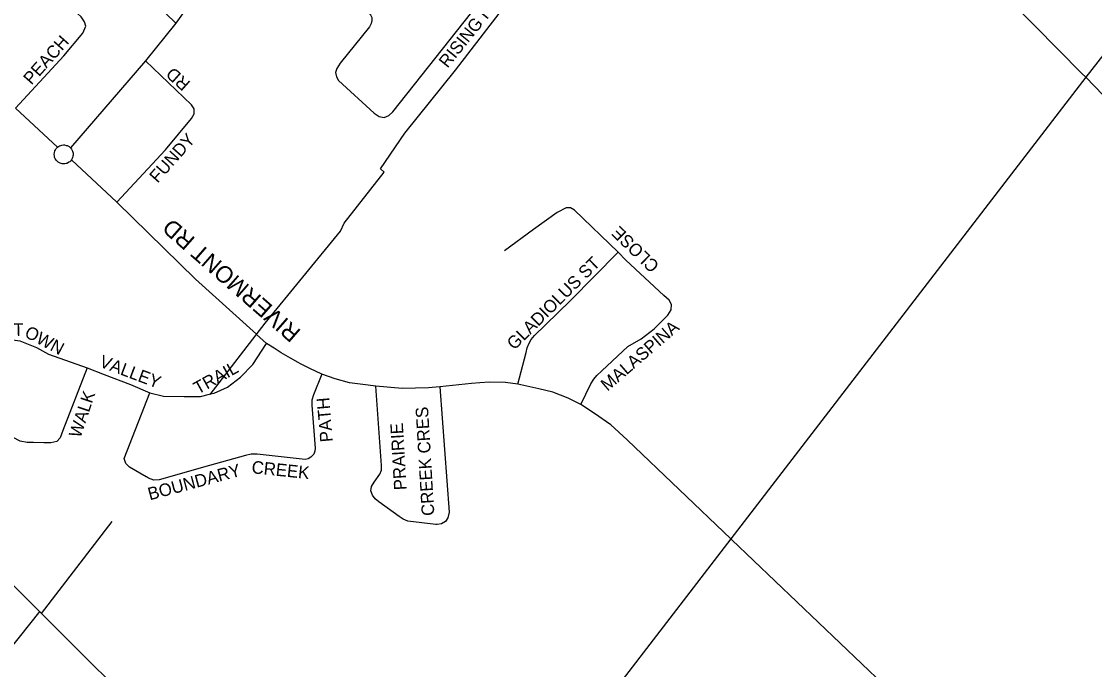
# Model space of a CAD drawing. Extents: x 586326 to 623965, y 4819854 to 4857850.
# Drawn here: x 597455 to 598761, y 4830499 to 4831288 of the extents above; entities that cross this region are included whole.
import ezdxf

# ---------------------------------------------------------------- set-up
doc = ezdxf.new("R2010")
doc.units = 0
for name, color, linetype in [('Lots_Concessions', 7, 'Continuous'), ('Major Rds and Hwys', 7, 'Continuous'), ('Minor Rd Lbls', 7, 'Continuous'), ('Minor Rds', 7, 'Continuous'), ('Proposed Minor Rds', 7, 'Continuous'), ('Proposed Rd Lbls', 7, 'Continuous'), ('Proposed Secondary Rds', 7, 'Continuous')]:
    doc.layers.add(name, color=color, linetype=linetype)

msp = doc.modelspace()

# ---------------------------------------------------------------- linework, layer by layer
at = {"layer": 'Lots_Concessions'}
for p, q in [((597983.3, 4831228.8), (598312.5, 4831657)), ((597921.6, 4831151.9), (597983.3, 4831228.8)), ((597891.9, 4831108.5), (597921.6, 4831151.9)), ((597847.6, 4831042.4), (597896.5, 4831104.6)), ((597896.5, 4831104.6), (597891.9, 4831108.5)), ((597751.7, 4830920.5), (597843.3, 4831032.7)), ((597843.3, 4831032.7), (597847.6, 4831042.4)), ((597684.6, 4830833.6), (597751.7, 4830920.5)), ((597479.1, 4830567.2), (597565.1, 4830679.2)), ((597375.3, 4830441.7), (597477.4, 4830570.1))]:
    msp.add_line(p, q, dxfattribs=at)
at = {"layer": 'Major Rds and Hwys'}
for points in [[(599173.7, 4831760.7), (598750.9, 4831220)], [(598750.9, 4831220), (598746.2, 4831224.7), (598688.6, 4831282.5), (598625.3, 4831345.9), (598565.4, 4831411.5), (598508.3, 4831466.6)], [(598750.9, 4831220), (598318.6, 4830657.8)], [(599188.8, 4830775.8), (598983, 4830979), (598750.9, 4831220)], [(598318.6, 4830657.8), (598091.8, 4830362.9)], [(597901.1, 4830113.7), (597843.7, 4830167.7), (597799.9, 4830209.6), (597778.6, 4830231.3), (597720.5, 4830310.4), (597670.7, 4830370.2), (597622.4, 4830424.4), (597477.5, 4830568.5), (597419.3, 4830626.3)]]:
    msp.add_lwpolyline(points, dxfattribs=at)
at = {"layer": 'Minor Rds'}
for points in [[(597751.3, 4831422.5), (597875.7, 4831301.3), (597879.9, 4831296.1), (597881.5, 4831292.6), (597881.5, 4831289.2), (597880.6, 4831285.6), (597878.5, 4831281.5), (597842.7, 4831237.1), (597838.8, 4831230.8), (597837.1, 4831225.7), (597838.3, 4831220.4), (597840.9, 4831216.1), (597884.1, 4831176.3), (597890.3, 4831172.2), (597896.4, 4831171), (597902, 4831173.4), (597906.8, 4831178), (598010.8, 4831308.9)], [(598059.3, 4830846.4), (598069.3, 4830884.7), (598070.7, 4830890.4), (598072.7, 4830895.5), (598075.4, 4830900.5), (598079.5, 4830905.6), (598092.5, 4830918.3), (598092.8, 4830918.5)], [(597685.1, 4830834.4), (597689.3, 4830835.4), (597705.8, 4830842.6), (597721.4, 4830854.7), (597736.6, 4830870.2), (597753.2, 4830895.8)], [(597820.5, 4830858.4), (597810.3, 4830833.5), (597808.4, 4830827), (597808.3, 4830820.9), (597812.3, 4830768.5), (597812, 4830764.8), (597810.7, 4830761.1), (597807.3, 4830757.6), (597803.9, 4830755.6), (597800.2, 4830754.7), (597741.6, 4830761.2), (597734.3, 4830761), (597727.5, 4830759.3), (597683.6, 4830747.1), (597622.3, 4830729.8), (597615.9, 4830729.6), (597609.6, 4830731.7), (597606.9, 4830733.3)], [(598135.8, 4830821.5), (598148.3, 4830846.6), (598151.8, 4830852.4), (598155.6, 4830856.7)], [(597964.2, 4830843), (597975.6, 4830690.5), (597974.1, 4830683.7), (597971, 4830679), (597966.4, 4830676.3), (597960.8, 4830675.5), (597960.8, 4830675.5), (597959.2, 4830675.6), (597925.4, 4830679.6), (597919.6, 4830681.8), (597914.7, 4830685), (597889.8, 4830703), (597885.5, 4830706.8), (597882.2, 4830711.1), (597880.4, 4830716.6), (597881.2, 4830721.9), (597884.1, 4830726.9), (597891, 4830736.8), (597893, 4830741.6), (597893.2, 4830747.4), (597886.1, 4830844)]]:
    msp.add_lwpolyline(points, dxfattribs=at)
at = {"layer": 'Proposed Minor Rds'}
for points in [[(597447.7, 4831182.5), (597506.3, 4831246), (597529.3, 4831273.7), (597533.3, 4831282.4), (597531.5, 4831287.7), (597527.6, 4831293.6), (597500.5, 4831318.5), (597495.7, 4831324.4), (597494.2, 4831329.9), (597497.2, 4831336.1), (597532.1, 4831378.1), (597538.2, 4831381.3), (597543.7, 4831380.8), (597548.1, 4831377.5), (597642.7, 4831285.9)], [(597668, 4831321.4), (597642.7, 4831285.9)], [(597642.7, 4831285.9), (597605.8, 4831240.1)], [(597605.8, 4831240.1), (597514.5, 4831134)], [(597570.8, 4831068.1), (597630, 4831131.7), (597661.8, 4831169.7), (597665.2, 4831175.3), (597665.1, 4831181.5), (597661.9, 4831186.4), (597605.8, 4831240.1)], [(598181.4, 4831007.2), (598128.3, 4831058.1), (598123.4, 4831061.2), (598117.9, 4831060.9), (598107.3, 4831055.5), (598078.3, 4831034.7), (598043, 4831008.7)], [(598092.8, 4830918.5), (598123.5, 4830948.1), (598181.4, 4831007.2)], [(598155.6, 4830856.7), (598155.6, 4830856.7), (598161.4, 4830862.6), (598193.3, 4830892.1), (598209.5, 4830901.7), (598225.2, 4830913.5), (598241.8, 4830930.5), (598246, 4830937), (598246.5, 4830943.2), (598243.5, 4830948.6), (598237, 4830954.4), (598190.8, 4830997.1), (598181.4, 4831007.2)], [(597366.5, 4830855.6), (597393.4, 4830884.6), (597415.4, 4830897.8), (597435.4, 4830901.4), (597452.9, 4830899.1), (597473.2, 4830891), (597487.7, 4830883), (597534.9, 4830866.1)], [(597534.9, 4830866.1), (597505.1, 4830790.1), (597501.8, 4830780.8), (597497.8, 4830776.5), (597490.7, 4830775), (597482, 4830774.8), (597469.6, 4830775.3), (597461.7, 4830775.4), (597453.2, 4830776.9), (597444.5, 4830781.2), (597436.3, 4830786.9), (597420.2, 4830801), (597366.5, 4830855.6)], [(597534.9, 4830866.1), (597555.6, 4830858.2), (597587.5, 4830846), (597610.9, 4830835.9)], [(597606.9, 4830733.3), (597606.7, 4830733.4), (597586.3, 4830745.3), (597581.7, 4830749.6), (597580, 4830755.7), (597610.9, 4830835.9)], [(597610.9, 4830835.9), (597627.6, 4830831.9), (597652.9, 4830831.2), (597672.7, 4830831.3), (597683.9, 4830834.1), (597685.1, 4830834.4)]]:
    msp.add_lwpolyline(points, dxfattribs=at)
at = {"layer": 'Proposed Secondary Rds'}
for points in [[(597498.7, 4831134.8), (597447.7, 4831182.5)], [(597498.7, 4831134.8), (597499.9, 4831135.8), (597501.2, 4831136.4), (597502.8, 4831137.1), (597503.9, 4831137.4), (597506.1, 4831137.6), (597507, 4831137.6), (597509.4, 4831137.1), (597510.4, 4831136.8), (597512.1, 4831136), (597512.8, 4831135.6), (597514.5, 4831134)], [(597515.5, 4831119.3), (597514.7, 4831118.3), (597513.5, 4831117.2), (597512.6, 4831116.5), (597510.8, 4831115.6), (597510, 4831115.2), (597509.1, 4831115), (597507.6, 4831114.6), (597505.5, 4831114.6), (597504.4, 4831114.7), (597502, 4831115.4), (597500.3, 4831116.2), (597499.3, 4831116.8), (597497.9, 4831118.1), (597497.4, 4831118.7), (597496.3, 4831120.2), (597496, 4831120.8), (597495.2, 4831122.9), (597494.8, 4831124.1), (597494.7, 4831126.5), (597494.8, 4831127.9), (597495.5, 4831130.3), (597496.2, 4831131.7), (597497.2, 4831133.2), (597497.7, 4831133.9), (597498.7, 4831134.8)], [(597514.5, 4831134), (597515.7, 4831132.6), (597516.7, 4831131), (597517.1, 4831129.9), (597517.4, 4831128.9), (597517.6, 4831127.4), (597517.8, 4831126.2), (597517.7, 4831125.1), (597517.5, 4831123.8), (597517.1, 4831122.3), (597516.7, 4831121.2), (597516, 4831120.1), (597515.7, 4831119.5), (597515.5, 4831119.3)], [(597570.8, 4831068.1), (597515.5, 4831119.3)], [(597741, 4830906.8), (597740.9, 4830907), (597666.6, 4830974.2), (597570.8, 4831068.1)], [(597753.2, 4830895.8), (597741, 4830906.8)], [(597791.9, 4830872.6), (597782.4, 4830877.9), (597771.2, 4830884.6), (597769.9, 4830885.4), (597762.6, 4830890), (597753.2, 4830895.8)], [(597820.5, 4830858.4), (597806, 4830865.4), (597794.5, 4830871.2), (597791.9, 4830872.6)], [(597886.1, 4830844), (597870.5, 4830846), (597854.4, 4830848.1), (597836.9, 4830852.7), (597820.5, 4830858.4)], [(598012.8, 4830847.9), (598002.7, 4830847.3), (597964.2, 4830843)], [(598059.3, 4830846.4), (598044.3, 4830848.4), (598024.8, 4830848.7), (598012.8, 4830847.9)], [(597964.2, 4830843), (597950.3, 4830842), (597934.7, 4830841.3), (597918.4, 4830840.9), (597886.1, 4830844)], [(598135.8, 4830821.5), (598120.4, 4830829.1), (598101.7, 4830836.5), (598084.9, 4830840.8), (598059.3, 4830846.4)], [(598318.6, 4830657.8), (598192.8, 4830778.1), (598192.4, 4830778.5), (598172.4, 4830796.6), (598152.7, 4830810.5), (598135.8, 4830821.5)], [(598767.6, 4830229.6), (598530.7, 4830455.4), (598319.8, 4830656.6), (598318.6, 4830657.8)]]:
    msp.add_lwpolyline(points, dxfattribs=at)

# ---------------------------------------------------------------- texts
at = {"layer": 'Minor Rd Lbls'}
for s, height, rotation, p in [('RISING HILL RIDGE', 15.299, 51.026, (597973.5, 4831230.4)), ('PATH', 15.3, 94.9113, (597834, 4830776.4)), ('CREEK CRES', 15.3, 93.3469, (597957.6, 4830686.4)), ('PRAIRIE ', 15.3, 93.3469, (597923.9, 4830717.7)), ('BOUNDARY', 15.3, 15.0357, (597611, 4830704.8)), ('CREEK', 15.3, 354.0403, (597734.5, 4830738))]:
    msp.add_text(s, height=height, rotation=rotation, dxfattribs=at).set_placement(p)
at = {"layer": 'Proposed Rd Lbls'}
for s, height, rotation, p in [('PEACH', 15.3, 48.3035, (597467, 4831209.8)), ('RD', 15.3, 138.3035, (597661.5, 4831213.7)), ('FUNDY', 15.3, 48.3035, (597620.5, 4831090.4)), ('RIVERMONT RD', 20.356, 138.8886, (597796.2, 4830911.1)), ('CLOSE', 15.3, 135.7959, (598232.5, 4830991.6)), ('GLADIOLUS ST', 15.299, 44.8461, (598055, 4830887.1)), ('SST', 15.3, 1.4967, (597417.8, 4830904.2)), ('OWN', 15.3, 332.1154, (597457.3, 4830904.7)), ('MALASPINA', 15.3, 40.8064, (598168.4, 4830837)), ('VALLEY', 15.3, 339.3233, (597548.5, 4830868)), ('TRAIL', 15.3, 29.0308, (597669.7, 4830833.5)), ('WALK', 15.3, 71.5164, (597526.5, 4830779.9))]:
    msp.add_text(s, height=height, rotation=rotation, dxfattribs=at).set_placement(p)

doc.saveas('drawing.dxf')
